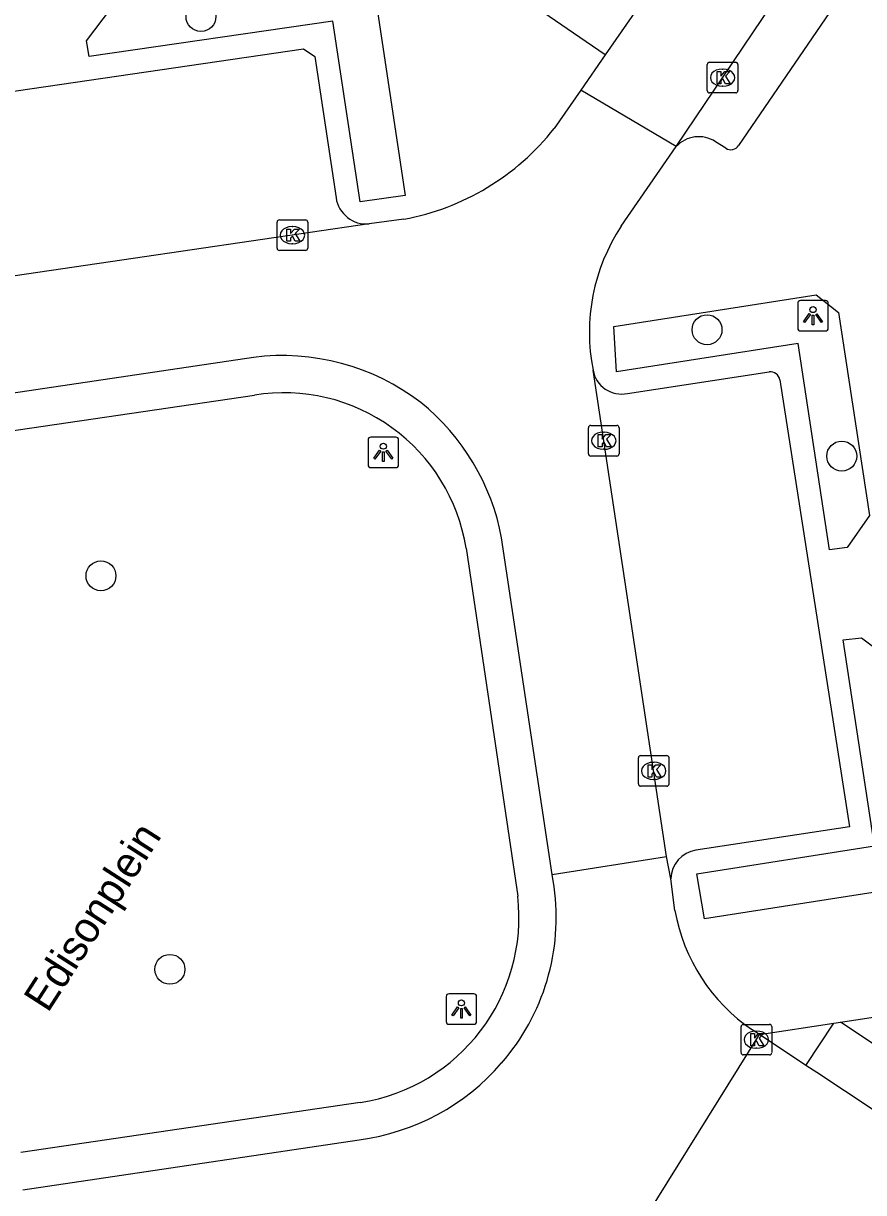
# Model space of a CAD drawing. Extents: x 159280 to 160375, y 384531 to 385872.
# Drawn here: x 159901.63 to 159929.07, y 384932.85 to 384971.07 of the extents above; entities that cross this region are included whole.
import ezdxf

# ---------------------------------------------------------------- set-up
doc = ezdxf.new("R2010")
doc.units = 0
for name, color, linetype in [('IMGEO_Boom', 7, 'Continuous'), ('IMGEO_Kolk', 7, 'Continuous'), ('IMGEO_Lichtpunt', 7, 'Continuous'), ('IMGEO_Openbare_ruimte_label', 7, 'Continuous'), ('IMGEO_Rijbaan_lokaal_open', 7, 'Continuous'), ('IMGEO_Voetpad_open', 7, 'Continuous')]:
    doc.layers.add(name, color=color, linetype=linetype)

msp = doc.modelspace()

# ---------------------------------------------------------------- linework, layer by layer
at = {"layer": 'IMGEO_Boom'}
for centre in [(159907.427, 384971.299), (159923.956, 384961.06), (159928.357, 384956.93), (159904.16, 384953.015), (159906.411, 384940.153)]:
    msp.add_circle(centre, 0.489, dxfattribs=at)
at = {"layer": 'IMGEO_Kolk'}
for p, q in [((159923.965, 384968.876), (159923.965, 384969.728)), ((159924.04, 384969.802), (159924.892, 384969.802)), ((159924.453, 384969.582), (159924.478, 384969.582)), ((159924.966, 384969.728), (159924.966, 384968.876)), ((159924.892, 384968.802), (159924.04, 384968.802)), ((159924.476, 384969.022), (159924.451, 384969.022)), ((159909.912, 384963.726), (159909.912, 384964.578)), ((159909.987, 384964.652), (159910.839, 384964.652)), ((159910.913, 384964.578), (159910.913, 384963.726)), ((159910.4, 384964.432), (159910.425, 384964.432)), ((159910.423, 384963.872), (159910.398, 384963.872)), ((159910.839, 384963.652), (159909.987, 384963.652)), ((159920.082, 384957.006), (159920.082, 384957.858)), ((159920.157, 384957.932), (159921.009, 384957.932)), ((159920.57, 384957.712), (159920.595, 384957.712)), ((159921.083, 384957.858), (159921.083, 384957.006)), ((159921.009, 384956.932), (159920.157, 384956.932)), ((159920.593, 384957.152), (159920.568, 384957.152)), ((159921.713, 384946.214), (159921.713, 384947.066)), ((159921.788, 384947.14), (159922.64, 384947.14)), ((159922.201, 384946.92), (159922.226, 384946.92)), ((159922.714, 384947.066), (159922.714, 384946.214)), ((159922.224, 384946.36), (159922.199, 384946.36)), ((159922.64, 384946.14), (159921.788, 384946.14)), ((159925.067, 384937.429), (159925.067, 384938.281)), ((159925.142, 384938.355), (159925.994, 384938.355)), ((159925.555, 384938.135), (159925.58, 384938.135)), ((159926.068, 384938.281), (159926.068, 384937.429)), ((159925.578, 384937.575), (159925.553, 384937.575)), ((159925.994, 384937.355), (159925.142, 384937.355))]:
    msp.add_line(p, q, dxfattribs=at)
for points in [[(159923.965, 384968.876), (159923.965, 384969.728)], [(159924.04, 384969.802), (159924.892, 384969.802)], [(159924.286, 384969.502), (159924.409, 384969.502), (159924.409, 384969.351), (159924.539, 384969.502), (159924.703, 384969.502), (159924.557, 384969.351), (159924.71, 384969.102), (159924.558, 384969.102), (159924.473, 384969.266), (159924.409, 384969.199), (159924.409, 384969.102), (159924.286, 384969.102), (159924.286, 384969.502)], [(159924.966, 384969.728), (159924.966, 384968.876)], [(159924.892, 384968.802), (159924.04, 384968.802)], [(159909.912, 384963.726), (159909.912, 384964.578)], [(159909.987, 384964.652), (159910.839, 384964.652)], [(159910.913, 384964.578), (159910.913, 384963.726)], [(159910.233, 384964.352), (159910.356, 384964.352), (159910.356, 384964.201), (159910.486, 384964.352), (159910.65, 384964.352), (159910.504, 384964.201), (159910.657, 384963.952), (159910.505, 384963.952), (159910.42, 384964.116), (159910.356, 384964.049), (159910.356, 384963.952), (159910.233, 384963.952), (159910.233, 384964.352)], [(159910.839, 384963.652), (159909.987, 384963.652)], [(159920.082, 384957.006), (159920.082, 384957.858)], [(159920.157, 384957.932), (159921.009, 384957.932)], [(159920.403, 384957.632), (159920.526, 384957.632), (159920.526, 384957.481), (159920.656, 384957.632), (159920.82, 384957.632), (159920.674, 384957.481), (159920.827, 384957.232), (159920.675, 384957.232), (159920.59, 384957.396), (159920.526, 384957.329), (159920.526, 384957.232), (159920.403, 384957.232), (159920.403, 384957.632)], [(159921.083, 384957.858), (159921.083, 384957.006)], [(159921.009, 384956.932), (159920.157, 384956.932)], [(159921.713, 384946.214), (159921.713, 384947.066)], [(159921.788, 384947.14), (159922.64, 384947.14)], [(159922.714, 384947.066), (159922.714, 384946.214)], [(159922.034, 384946.84), (159922.157, 384946.84), (159922.157, 384946.689), (159922.287, 384946.84), (159922.451, 384946.84), (159922.305, 384946.689), (159922.458, 384946.44), (159922.306, 384946.44), (159922.221, 384946.604), (159922.157, 384946.537), (159922.157, 384946.44), (159922.034, 384946.44), (159922.034, 384946.84)], [(159922.64, 384946.14), (159921.788, 384946.14)], [(159925.067, 384937.429), (159925.067, 384938.281)], [(159925.142, 384938.355), (159925.994, 384938.355)], [(159926.068, 384938.281), (159926.068, 384937.429)], [(159925.388, 384938.055), (159925.511, 384938.055), (159925.511, 384937.904), (159925.641, 384938.055), (159925.805, 384938.055), (159925.659, 384937.904), (159925.812, 384937.655), (159925.66, 384937.655), (159925.575, 384937.819), (159925.511, 384937.752), (159925.511, 384937.655), (159925.388, 384937.655), (159925.388, 384938.055)], [(159925.994, 384937.355), (159925.142, 384937.355)]]:
    msp.add_lwpolyline(points, dxfattribs=at)
for centre, start, end in [((159924.042, 384969.726), 91.552, 178.448), ((159924.042, 384969.726), 91.552, 178.448), ((159924.89, 384969.726), 1.552, 88.448), ((159924.89, 384969.726), 1.552, 88.448), ((159924.042, 384968.878), 181.552, 268.448), ((159924.042, 384968.878), 181.552, 268.448), ((159924.89, 384968.878), 271.552, 358.448), ((159924.89, 384968.878), 271.552, 358.448), ((159909.989, 384964.576), 91.552, 178.448), ((159909.989, 384964.576), 91.552, 178.448), ((159910.837, 384964.576), 1.552, 88.448), ((159910.837, 384964.576), 1.552, 88.448), ((159909.989, 384963.728), 181.552, 268.448), ((159909.989, 384963.728), 181.552, 268.448), ((159910.837, 384963.728), 271.552, 358.448), ((159910.837, 384963.728), 271.552, 358.448), ((159920.159, 384957.856), 91.552, 178.448), ((159920.159, 384957.856), 91.552, 178.448), ((159921.007, 384957.856), 1.552, 88.448), ((159921.007, 384957.856), 1.552, 88.448), ((159920.159, 384957.008), 181.552, 268.448), ((159920.159, 384957.008), 181.552, 268.448), ((159921.007, 384957.008), 271.552, 358.448), ((159921.007, 384957.008), 271.552, 358.448), ((159921.79, 384947.064), 91.552, 178.448), ((159921.79, 384947.064), 91.552, 178.448), ((159922.638, 384947.064), 1.552, 88.448), ((159922.638, 384947.064), 1.552, 88.448), ((159921.79, 384946.216), 181.552, 268.448), ((159921.79, 384946.216), 181.552, 268.448), ((159922.638, 384946.216), 271.552, 358.448), ((159922.638, 384946.216), 271.552, 358.448), ((159925.144, 384938.279), 91.552, 178.448), ((159925.144, 384938.279), 91.552, 178.448), ((159925.992, 384938.279), 1.552, 88.448), ((159925.992, 384938.279), 1.552, 88.448), ((159925.144, 384937.431), 181.552, 268.448), ((159925.144, 384937.431), 181.552, 268.448), ((159925.992, 384937.431), 271.552, 358.448), ((159925.992, 384937.431), 271.552, 358.448)]:
    msp.add_arc(centre, 0.0765, start, end, dxfattribs=at)
for centre, major_axis, ratio, start_param, end_param in [((159924.452, 384969.302), (-0.387, 0.002), 0.722429, 4.712389, 7.853982), ((159924.477, 384969.302), (-0.39, 0.002), 0.717154, 1.570796, 4.712389), ((159910.399, 384964.152), (-0.387, 0.002), 0.722429, 4.712389, 7.853982), ((159910.424, 384964.152), (-0.39, 0.002), 0.717154, 1.570796, 4.712389), ((159920.569, 384957.432), (-0.387, 0.002), 0.722429, 4.712389, 7.853982), ((159920.594, 384957.432), (-0.39, 0.002), 0.717154, 1.570796, 4.712389), ((159922.2, 384946.64), (-0.387, 0.002), 0.722429, 4.712389, 7.853982), ((159922.225, 384946.64), (-0.39, 0.002), 0.717154, 1.570796, 4.712389), ((159925.554, 384937.855), (-0.387, 0.002), 0.722429, 4.712389, 7.853982), ((159925.579, 384937.855), (-0.39, 0.002), 0.717154, 1.570796, 4.712389)]:
    msp.add_ellipse(centre, major_axis=major_axis, ratio=ratio, start_param=start_param, end_param=end_param, dxfattribs=at)
at = {"layer": 'IMGEO_Lichtpunt'}
for p, q in [((159926.92, 384961.922), (159926.92, 384961.115)), ((159926.92, 384961.922), (159926.92, 384961.115)), ((159927.822, 384962.017), (159927.014, 384962.017)), ((159927.822, 384962.017), (159927.014, 384962.017)), ((159927.916, 384961.115), (159927.916, 384961.922)), ((159927.916, 384961.115), (159927.916, 384961.922)), ((159927.014, 384961.021), (159927.822, 384961.021)), ((159927.014, 384961.021), (159927.822, 384961.021)), ((159912.884, 384957.456), (159912.884, 384956.649)), ((159912.884, 384957.456), (159912.884, 384956.649)), ((159913.786, 384957.551), (159912.978, 384957.551)), ((159913.786, 384957.551), (159912.978, 384957.551)), ((159913.88, 384956.649), (159913.88, 384957.456)), ((159913.88, 384956.649), (159913.88, 384957.456)), ((159912.978, 384956.555), (159913.786, 384956.555)), ((159912.978, 384956.555), (159913.786, 384956.555)), ((159916.337, 384939.354), (159915.529, 384939.354)), ((159916.337, 384939.354), (159915.529, 384939.354)), ((159915.435, 384939.259), (159915.435, 384938.452)), ((159915.435, 384939.259), (159915.435, 384938.452)), ((159916.431, 384938.452), (159916.431, 384939.259)), ((159916.431, 384938.452), (159916.431, 384939.259)), ((159915.529, 384938.358), (159916.337, 384938.358)), ((159915.529, 384938.358), (159916.337, 384938.358))]:
    msp.add_line(p, q, dxfattribs=at)
for points in [[(159927.294, 384961.586), (159927.333, 384961.558), (159927.145, 384961.296), (159927.107, 384961.323), (159927.294, 384961.586)], [(159927.396, 384961.538), (159927.443, 384961.538), (159927.443, 384961.216), (159927.396, 384961.216), (159927.396, 384961.538)], [(159927.506, 384961.558), (159927.544, 384961.585), (159927.731, 384961.323), (159927.692, 384961.295), (159927.506, 384961.558)], [(159913.258, 384957.12), (159913.297, 384957.092), (159913.109, 384956.83), (159913.071, 384956.857), (159913.258, 384957.12)], [(159913.36, 384957.072), (159913.407, 384957.072), (159913.407, 384956.75), (159913.36, 384956.75), (159913.36, 384957.072)], [(159913.47, 384957.092), (159913.508, 384957.119), (159913.695, 384956.857), (159913.656, 384956.829), (159913.47, 384957.092)], [(159915.809, 384938.923), (159915.848, 384938.895), (159915.66, 384938.633), (159915.622, 384938.66), (159915.809, 384938.923)], [(159916.021, 384938.895), (159916.059, 384938.922), (159916.246, 384938.66), (159916.207, 384938.632), (159916.021, 384938.895)], [(159915.911, 384938.875), (159915.958, 384938.875), (159915.958, 384938.553), (159915.911, 384938.553), (159915.911, 384938.875)]]:
    msp.add_lwpolyline(points, dxfattribs=at)
for centre in [(159927.419, 384961.72), (159913.383, 384957.254), (159915.934, 384939.057)]:
    msp.add_circle(centre, 0.0994, dxfattribs=at)
for centre, start, end in [((159927.014, 384961.922), 90, 180), ((159927.014, 384961.922), 90, 180), ((159927.822, 384961.922), 0, 90), ((159927.822, 384961.922), 0, 90), ((159927.014, 384961.115), 180, 270), ((159927.014, 384961.115), 180, 270), ((159927.822, 384961.115), 270, 0), ((159927.822, 384961.115), 270, 360), ((159912.978, 384957.456), 90, 180), ((159912.978, 384957.456), 90, 180), ((159913.786, 384957.456), 0, 90), ((159913.786, 384957.456), 0, 90), ((159912.978, 384956.649), 180, 270), ((159912.978, 384956.649), 180, 270), ((159913.786, 384956.649), 270, 0), ((159913.786, 384956.649), 270, 360), ((159915.529, 384939.259), 90, 180), ((159915.529, 384939.259), 90, 180), ((159916.337, 384939.259), 0, 90), ((159916.337, 384939.259), 0, 90), ((159915.529, 384938.452), 180, 270), ((159915.529, 384938.452), 180, 270), ((159916.337, 384938.452), 270, 0), ((159916.337, 384938.452), 270, 360)]:
    msp.add_arc(centre, 0.0946, start, end, dxfattribs=at)
at = {"layer": 'IMGEO_Rijbaan_lokaal_open'}
for points in [[(159922.945, 384967.045), (159927.015, 384973.085), (159943.017, 384997.004)], [(159922.466, 384972.707), (159920.628, 384970.045)], [(159920.628, 384970.045), (159919.83, 384968.889)], [(159919.83, 384968.889), (159918.965, 384967.637)], [(159922.945, 384967.045), (159919.83, 384968.889)], [(159921.152, 384964.443), (159922.945, 384967.045)], [(159912.925, 384964.521), (159893.64, 384961.687)], [(159914.051, 384964.67), (159912.925, 384964.521)], [(159909.137, 384960.157), (159897.917, 384958.487)], [(159922.636, 384943.844), (159920.235, 384959.739)], [(159897.812, 384957.26), (159909.173, 384958.925)], [(159918.899, 384943.252), (159917.248, 384954.254)], [(159916.084, 384953.925), (159917.699, 384943.061), (159917.775, 384942.549)], [(159918.899, 384943.252), (159922.636, 384943.844)], [(159922.778, 384943.112), (159922.636, 384943.844)], [(159918.959, 384942.852), (159918.899, 384943.252)], [(159922.907, 384942.079), (159922.778, 384943.112)], [(159925.666, 384938.022), (159925.436, 384938.175)], [(159921.994, 384932.106), (159925.666, 384938.022)], [(159927.183, 384937.014), (159925.666, 384938.022)], [(159936.677, 384930.72), (159927.538, 384936.779), (159927.183, 384937.014)], [(159912.631, 384935.802), (159901.547, 384934.163)], [(159901.609, 384932.944), (159912.593, 384934.583)]]:
    msp.add_lwpolyline(points, dxfattribs=at)
for centre, radius, start, end in [((159912.545, 384972.718), 8.187, 280.6015, 321.6444), ((159926.43, 384960.973), 6.317, 146.6758, 191.2624), ((159910.073, 384952.741), 7.475, 52.6748, 97.1912), ((159910.132, 384952.975), 6.027, 9.0706, 99.1591), ((159909.919, 384952.886), 7.455, 10.5712, 51.0592), ((159911.801, 384941.844), 7.228, 318.8841, 8.0151), ((159911.684, 384941.858), 6.13, 278.8864, 6.4689), ((159928.792, 384943.12), 5.976, 190.0327, 235.8374), ((159911.648, 384941.91), 7.387, 277.3532, 319.2865)]:
    msp.add_arc(centre, radius, start, end, dxfattribs=at)
at = {"layer": 'IMGEO_Voetpad_open'}
for points in [[(159944.621, 384995.927), (159932.389, 384978.008), (159929.509, 384973.72), (159924.986, 384967.08)], [(159920.628, 384970.045), (159917.976, 384971.879), (159919.79, 384974.527), (159922.466, 384972.707)], [(159912.308, 384972.696), (159913.094, 384972.13), (159914.091, 384965.453), (159912.625, 384965.239), (159911.734, 384971.144), (159903.77, 384969.994), (159903.684, 384970.502), (159904.503, 384971.584), (159912.308, 384972.696)], [(159894.35, 384962.801), (159893.677, 384967.458), (159893.929, 384967.785), (159910.777, 384970.248), (159911.146, 384969.991), (159911.837, 384965.373)], [(159924.572, 384966.996), (159924.231, 384967.208)], [(159927.525, 384962.204), (159928.255, 384961.623), (159929.264, 384954.992), (159928.538, 384953.947), (159927.952, 384953.865), (159926.928, 384960.609), (159920.999, 384959.687), (159920.911, 384961.171), (159927.525, 384962.204)], [(159921.357, 384958.979), (159925.985, 384959.687)], [(159926.337, 384959.421), (159928.606, 384944.812), (159923.592, 384944.048)], [(159928.399, 384950.919), (159929.001, 384950.987), (159930.004, 384950.233), (159930.984, 384943.589), (159930.432, 384942.827), (159923.872, 384941.805), (159923.625, 384943.279), (159929.431, 384944.191), (159928.399, 384950.919)], [(159928.311, 384938.426), (159934.331, 384939.346)], [(159925.666, 384938.022), (159928.099, 384938.394)], [(159927.183, 384937.014), (159928.099, 384938.394)], [(159928.099, 384938.394), (159928.311, 384938.426)], [(159936.677, 384930.72), (159937.662, 384932.215), (159928.311, 384938.426)]]:
    msp.add_lwpolyline(points, dxfattribs=at)
for centre, radius, start, end in [((159923.683, 384966.375), 0.997, 56.681, 137.7663), ((159924.737, 384967.244), 0.298, 236.389, 326.5501), ((159912.836, 384965.528), 1.011, 188.8382, 275.0336), ((159921.163, 384959.902), 0.943, 189.9274, 281.8482), ((159926.015, 384959.361), 0.327, 10.5056, 95.339), ((159923.739, 384943.098), 0.961, 98.814, 179.1618)]:
    msp.add_arc(centre, radius, start, end, dxfattribs=at)

# ---------------------------------------------------------------- texts
at = {"layer": 'IMGEO_Openbare_ruimte_label'}
msp.add_text('Edisonplein', height=1, rotation=57.2476, dxfattribs=at).set_placement((159902.425, 384938.704))

doc.saveas('drawing.dxf')
